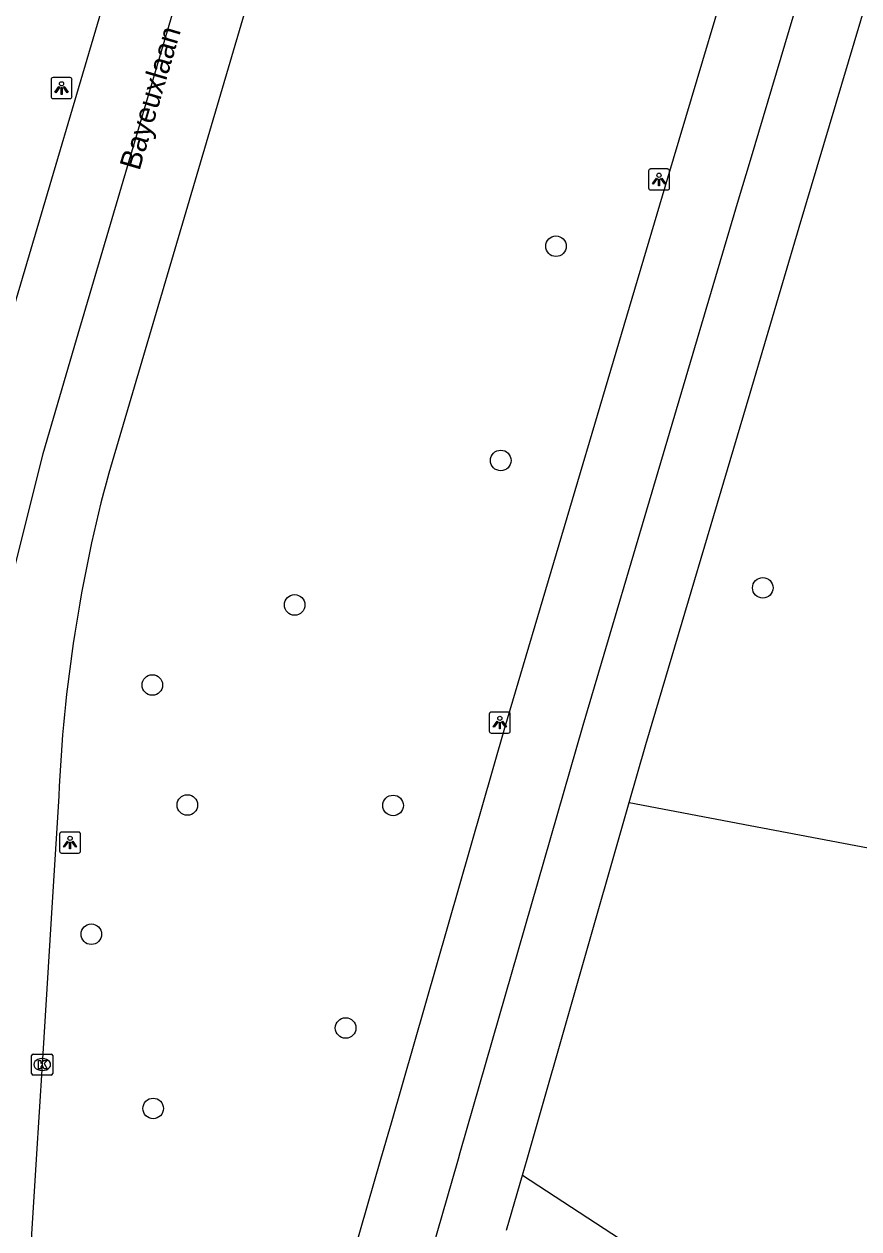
# Model space of a CAD drawing. Extents: x 159822 to 160765, y 380693 to 381634.
# Drawn here: x 160465.5 to 160505.2, y 380996.7 to 381053.9 of the extents above; entities that cross this region are included whole.
import ezdxf

# ---------------------------------------------------------------- set-up
doc = ezdxf.new("R2010")
doc.units = 0
for name, color, linetype in [('IMGEO_Boom', 7, 'Continuous'), ('IMGEO_Fietspad_gesloten', 7, 'Continuous'), ('IMGEO_Kolk', 7, 'Continuous'), ('IMGEO_Lichtpunt', 7, 'Continuous'), ('IMGEO_Loofbos', 7, 'Continuous'), ('IMGEO_Openbare_ruimte_label', 7, 'Continuous'), ('IMGEO_Rijbaan_regionaal_gesloten', 7, 'Continuous'), ('IMGEO_Voetpad_gesloten', 7, 'Continuous'), ('IMGEO_Voetpad_open', 7, 'Continuous')]:
    doc.layers.add(name, color=color, linetype=linetype)

msp = doc.modelspace()

# ---------------------------------------------------------------- linework, layer by layer
at = {"layer": 'IMGEO_Boom'}
for centre in [(160490.781, 381043.365), (160488.158, 381033.188), (160500.604, 381027.139), (160478.368, 381026.327), (160471.609, 381022.522), (160473.272, 381016.823), (160483.044, 381016.802), (160468.711, 381010.684), (160480.79, 381006.23), (160471.648, 381002.409)]:
    msp.add_circle(centre, 0.489, dxfattribs=at)
at = {"layer": 'IMGEO_Fietspad_gesloten'}
for points in [[(160466.416, 380944.268), (160482.464, 381000), (160482.962, 381001.729), (160488.36, 381020.483), (160496.093, 381046.616), (160500, 381059.744), (160519.133, 381124.033), (160522.926, 381137.273)], [(160523.114, 381125.096), (160500, 381047.442), (160499.436, 381045.547), (160492.063, 381020.603), (160486.22, 381000.302), (160486.133, 381000), (160486.07, 380999.782), (160469.778, 380943.304), (160466.218, 380930.567), (160464.818, 380923.425)]]:
    msp.add_lwpolyline(points, dxfattribs=at)
at = {"layer": 'IMGEO_Kolk'}
for p, q in [((160465.876, 381004.068), (160465.876, 381004.92)), ((160465.951, 381004.994), (160466.803, 381004.994)), ((160466.364, 381004.774), (160466.389, 381004.774)), ((160466.877, 381004.92), (160466.877, 381004.068)), ((160466.387, 381004.214), (160466.362, 381004.214)), ((160466.803, 381003.994), (160465.951, 381003.994))]:
    msp.add_line(p, q, dxfattribs=at)
for points in [[(160465.876, 381004.068), (160465.876, 381004.92)], [(160465.951, 381004.994), (160466.803, 381004.994)], [(160466.197, 381004.694), (160466.32, 381004.694), (160466.32, 381004.543), (160466.45, 381004.694), (160466.614, 381004.694), (160466.468, 381004.543), (160466.621, 381004.294), (160466.469, 381004.294), (160466.384, 381004.458), (160466.32, 381004.391), (160466.32, 381004.294), (160466.197, 381004.294), (160466.197, 381004.694)], [(160466.877, 381004.92), (160466.877, 381004.068)], [(160466.803, 381003.994), (160465.951, 381003.994)]]:
    msp.add_lwpolyline(points, dxfattribs=at)
for centre, start, end in [((160465.953, 381004.918), 91.552, 178.448), ((160465.953, 381004.918), 91.552, 178.448), ((160466.801, 381004.918), 1.552, 88.448), ((160466.801, 381004.918), 1.552, 88.448), ((160465.953, 381004.07), 181.552, 268.448), ((160465.953, 381004.07), 181.552, 268.448), ((160466.801, 381004.07), 271.552, 358.448), ((160466.801, 381004.07), 271.552, 358.448)]:
    msp.add_arc(centre, 0.0765, start, end, dxfattribs=at)
for centre, major_axis, ratio, start_param, end_param in [((160466.363, 381004.494), (-0.387, 0.002), 0.722429, 4.712389, 7.853982), ((160466.388, 381004.494), (-0.39, 0.002), 0.717154, 1.570796, 4.712389)]:
    msp.add_ellipse(centre, major_axis=major_axis, ratio=ratio, start_param=start_param, end_param=end_param, dxfattribs=at)
at = {"layer": 'IMGEO_Lichtpunt'}
for p, q in [((160466.797, 381051.283), (160466.797, 381050.476)), ((160466.797, 381051.283), (160466.797, 381050.476)), ((160467.699, 381051.378), (160466.891, 381051.378)), ((160467.699, 381051.378), (160466.891, 381051.378)), ((160467.793, 381050.476), (160467.793, 381051.283)), ((160467.793, 381050.476), (160467.793, 381051.283)), ((160466.891, 381050.382), (160467.699, 381050.382)), ((160466.891, 381050.382), (160467.699, 381050.382)), ((160496.081, 381047.034), (160495.273, 381047.034)), ((160496.081, 381047.034), (160495.273, 381047.034)), ((160495.179, 381046.939), (160495.179, 381046.132)), ((160495.179, 381046.939), (160495.179, 381046.132)), ((160496.175, 381046.132), (160496.175, 381046.939)), ((160496.175, 381046.132), (160496.175, 381046.939)), ((160495.273, 381046.038), (160496.081, 381046.038)), ((160495.273, 381046.038), (160496.081, 381046.038)), ((160488.517, 381021.236), (160487.709, 381021.236)), ((160488.517, 381021.236), (160487.709, 381021.236)), ((160487.615, 381021.141), (160487.615, 381020.334)), ((160487.615, 381021.141), (160487.615, 381020.334)), ((160488.611, 381020.334), (160488.611, 381021.141)), ((160488.611, 381020.334), (160488.611, 381021.141)), ((160487.709, 381020.24), (160488.517, 381020.24)), ((160487.709, 381020.24), (160488.517, 381020.24)), ((160468.105, 381015.536), (160467.297, 381015.536)), ((160468.105, 381015.536), (160467.297, 381015.536)), ((160467.203, 381015.441), (160467.203, 381014.634)), ((160467.203, 381015.441), (160467.203, 381014.634)), ((160468.199, 381014.634), (160468.199, 381015.441)), ((160468.199, 381014.634), (160468.199, 381015.441)), ((160467.297, 381014.54), (160468.105, 381014.54)), ((160467.297, 381014.54), (160468.105, 381014.54))]:
    msp.add_line(p, q, dxfattribs=at)
for points in [[(160467.171, 381050.947), (160467.21, 381050.919), (160467.022, 381050.657), (160466.984, 381050.684), (160467.171, 381050.947)], [(160467.273, 381050.899), (160467.32, 381050.899), (160467.32, 381050.577), (160467.273, 381050.577), (160467.273, 381050.899)], [(160467.383, 381050.919), (160467.421, 381050.946), (160467.608, 381050.684), (160467.569, 381050.656), (160467.383, 381050.919)], [(160495.553, 381046.603), (160495.592, 381046.575), (160495.404, 381046.313), (160495.366, 381046.34), (160495.553, 381046.603)], [(160495.655, 381046.555), (160495.702, 381046.555), (160495.702, 381046.233), (160495.655, 381046.233), (160495.655, 381046.555)], [(160495.765, 381046.575), (160495.803, 381046.602), (160495.99, 381046.34), (160495.951, 381046.312), (160495.765, 381046.575)], [(160487.989, 381020.805), (160488.028, 381020.777), (160487.84, 381020.515), (160487.802, 381020.542), (160487.989, 381020.805)], [(160488.091, 381020.757), (160488.138, 381020.757), (160488.138, 381020.435), (160488.091, 381020.435), (160488.091, 381020.757)], [(160488.201, 381020.777), (160488.239, 381020.804), (160488.426, 381020.542), (160488.387, 381020.514), (160488.201, 381020.777)], [(160467.577, 381015.105), (160467.616, 381015.077), (160467.428, 381014.815), (160467.39, 381014.842), (160467.577, 381015.105)], [(160467.679, 381015.057), (160467.726, 381015.057), (160467.726, 381014.735), (160467.679, 381014.735), (160467.679, 381015.057)], [(160467.789, 381015.077), (160467.827, 381015.104), (160468.014, 381014.842), (160467.975, 381014.814), (160467.789, 381015.077)]]:
    msp.add_lwpolyline(points, dxfattribs=at)
for centre in [(160467.296, 381051.081), (160495.678, 381046.737), (160488.114, 381020.939), (160467.702, 381015.239)]:
    msp.add_circle(centre, 0.0994, dxfattribs=at)
for centre, start, end in [((160466.891, 381051.283), 90, 180), ((160466.891, 381051.283), 90, 180), ((160467.699, 381051.283), 0, 90), ((160467.699, 381051.283), 0, 90), ((160466.891, 381050.476), 180, 270), ((160466.891, 381050.476), 180, 270), ((160467.699, 381050.476), 270, 0), ((160467.699, 381050.476), 270, 360), ((160495.273, 381046.939), 90, 180), ((160495.273, 381046.939), 90, 180), ((160496.081, 381046.939), 0, 90), ((160496.081, 381046.939), 0, 90), ((160495.273, 381046.132), 180, 270), ((160495.273, 381046.132), 180, 270), ((160496.081, 381046.132), 270, 0), ((160496.081, 381046.132), 270, 360), ((160487.709, 381021.141), 90, 180), ((160487.709, 381021.141), 90, 180), ((160488.517, 381021.141), 0, 90), ((160488.517, 381021.141), 0, 90), ((160487.709, 381020.334), 180, 270), ((160487.709, 381020.334), 180, 270), ((160488.517, 381020.334), 270, 0), ((160488.517, 381020.334), 270, 360), ((160467.297, 381015.441), 90, 180), ((160467.297, 381015.441), 90, 180), ((160468.105, 381015.441), 0, 90), ((160468.105, 381015.441), 0, 90), ((160467.297, 381014.634), 180, 270), ((160467.297, 381014.634), 180, 270), ((160468.105, 381014.634), 270, 0), ((160468.105, 381014.634), 270, 360)]:
    msp.add_arc(centre, 0.0946, start, end, dxfattribs=at)
at = {"layer": 'IMGEO_Loofbos'}
msp.add_lwpolyline([(160494.263, 381016.934), (160500, 381015.852), (160511.795, 381013.62)], dxfattribs=at)
at = {"layer": 'IMGEO_Rijbaan_regionaal_gesloten'}
for points in [[(160460.831, 381026.159), (160464.672, 381039.223), (160470.199, 381057.954), (160475.998, 381077.736), (160481.539, 381096.384), (160487.602, 381117.033), (160493.697, 381137.696), (160495.869, 381145.045)], [(160498.994, 381144.105), (160467.995, 381038.925), (160466.4, 381033.511), (160463.127, 381020.484)], [(160502.119, 381143.165), (160500, 381135.993), (160469.535, 381032.587)], [(160467.166, 381017.237), (160466.878, 381012.712), (160466.376, 381004.494), (160466.095, 381000), (160464.999, 380982.447), (160464.537, 380975.222), (160464.12, 380971.26), (160463.459, 380965.817), (160461.991, 380956.044), (160460.635, 380949.189), (160460.555, 380948.867)]]:
    msp.add_lwpolyline(points, dxfattribs=at)
msp.add_arc((160537.19, 381014.288), 70.086, 164.86492, 177.58834, dxfattribs=at)
at = {"layer": 'IMGEO_Voetpad_gesloten'}
for points in [[(160488.426, 380996.62), (160489.191, 380999.235)], [(160489.191, 380999.235), (160500, 380992.185), (160517.22, 380981.259), (160523.462, 380977.083), (160553.133, 380956.542)]]:
    msp.add_lwpolyline(points, dxfattribs=at)
at = {"layer": 'IMGEO_Voetpad_open'}
for points in [[(160494.263, 381016.934), (160495.057, 381019.704), (160500, 381036.384), (160502.335, 381044.264), (160525.353, 381121.446), (160531.184, 381128.214), (160543.901, 381142.733)], [(160489.191, 380999.235), (160489.41, 381000), (160494.263, 381016.934)]]:
    msp.add_lwpolyline(points, dxfattribs=at)

# ---------------------------------------------------------------- texts
at = {"layer": 'IMGEO_Openbare_ruimte_label'}
msp.add_text('Bayeuxlaan', height=1, rotation=73.5587, dxfattribs=at).set_placement((160470.995, 381046.918))

doc.saveas('drawing.dxf')
